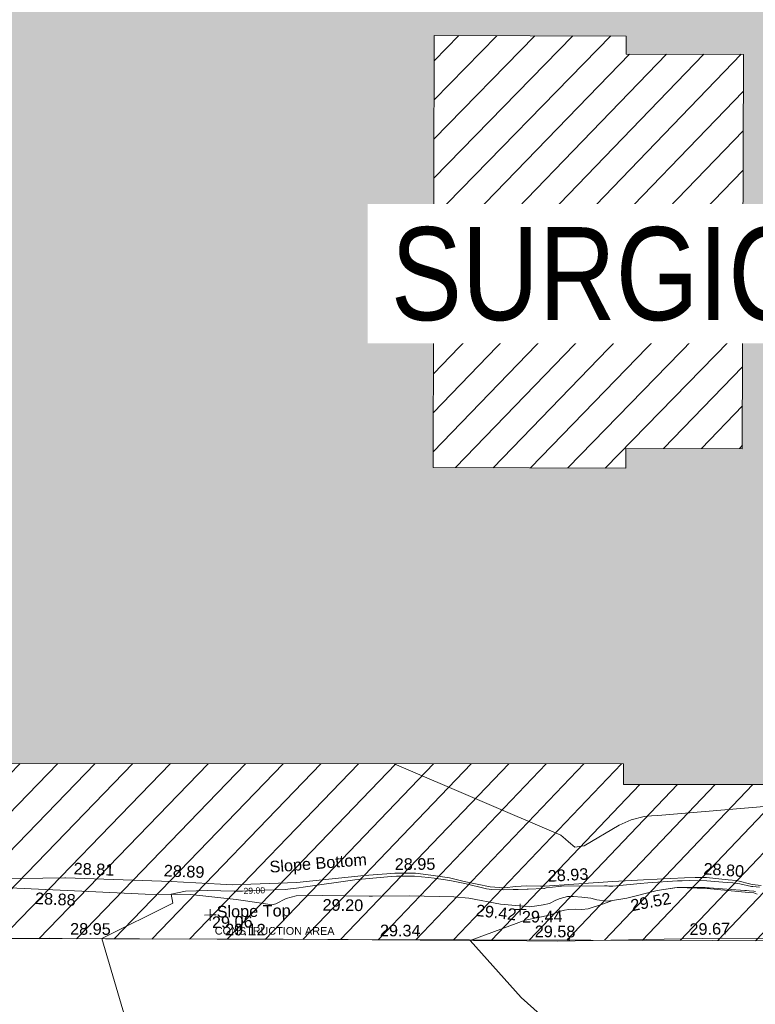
# Model space of a CAD drawing. Header units: millimetres. Extents: x -287732 to 520720, y -103372 to 287754.
# Tile 265 of 380: x 19717 to 43443, y 122163 to 153938. Entities that reach past the tile are written whole.
import ezdxf

# ---------------------------------------------------------------- set-up
doc = ezdxf.new("R2010")
doc.units = ezdxf.units.MM
for name, pattern in [('IMPORT-HIDDEN2 _3_', [4762.5, 3175, -1587.5]), ('IMPORT-UG_DRAINAGE_UNIDENTIFIED_QLB2 _2_', [2700, 1500, -300.0000000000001, 0, -250, 150, -300.0000000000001, 0, -200]), ('IMPORT-UG_ELEC_STREET LIGHTING_QLB2 _2_', [2700, 1500, -300.0000000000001, 0, -250, 150, -300.0000000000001, 0, -200])]:
    doc.linetypes.add(name, pattern=pattern)
for name, color, linetype, lineweight, true_color in [('00_UAV_FENCE', 7, 'Continuous', 9, 0x264c2f), ('00_UAV_LEVEL_SPOT', 7, 'Continuous', 9, 0x666666), ('00_UAV_SLOPE_BOTTOM', 30, 'Continuous', 9, 0xff7f00), ('00_UAV_SLOPE_TOP', 40, 'Continuous', 9, 0xffbf00), ('01_DTM_CONTOUR_MNR', 7, 'Continuous', 9, 0xa5a552), ('01_DTM_CONTOUR_MNR_LABELS', 7, 'Continuous', 9, 0xa5a552), ('12333-PUM-2D-U-0001-C01 - Rev2_REVIT IMPORT_dwg', 7, 'Continuous', 9, 0x767676), ('A_RHA_Line', 7, 'Continuous', 9, 0x00a600), ('PUM-CHAMBER EXTENTS', 6, 'IMPORT-HIDDEN2 _3_', 9, 0xff00ff), ('PUM-UNABLE TO SURVEY', 190, 'Continuous', 9, 0x7f00ff), ('PUM-UNIDENTIFIED-QLB2', 150, 'IMPORT-UG_DRAINAGE_UNIDENTIFIED_QLB2 _2_', 9, 0x007fff)]:
    doc.layers.add(name, color=color, linetype=linetype, lineweight=lineweight, true_color=true_color)
for name, color, linetype, lineweight in [('A_RHA_Detail', 7, 'Continuous', 9), ('A_RHA_Text', 7, 'Continuous', 9), ('GEN-TEXT', 7, 'Continuous', 9)]:
    doc.layers.add(name, color=color, linetype=linetype, lineweight=lineweight)
doc.styles.add('Arial Narrow', font='ARIALN.TTF', dxfattribs={"height": 3000})
doc.styles.add('Arial_1', font='arial.ttf', dxfattribs={"height": 250})
doc.styles.add('Swis721 Lt BT_1', font='swissl.ttf', dxfattribs={"height": 200})
doc.styles.add('Swis721 Lt BT_2', font='swissl.ttf', dxfattribs={"height": 375})

# ---------------------------------------------------------------- blocks, each defined once
blk = doc.blocks.new('12333-PUM-2D-U-0001-C01 - Rev2_REVIT IMPORT_dwg_UAV-2077255-Site Location Plan Proposed')
at = {"layer": '00_UAV_LEVEL_SPOT', "color": 254, "true_color": 0xcccccc, "flags": 128}
for points in [[(0, -500.0000000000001), (0, 0), (-500.0000000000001, 0)], [(500.0000000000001, 0), (0, 0), (0, 500.0000000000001)]]:
    blk.add_lwpolyline(points, dxfattribs=at)
blk = doc.blocks.new('12333-PUM-2D-U-0001-C01 - Rev2_REVIT IMPORT_dwg_MGS62954_T2_Galway_ITM_3d_Rev1-2077680-Site Location Plan Proposed')
at = {"layer": '00_UAV_FENCE', "color": 254, "true_color": 0xcccccc, "flags": 128}
blk.add_lwpolyline([(533915226.1446231, 725679431.2554977), (533920221.9986087, 725679392.4953657), (533920892.0885, 725679387.2965002), (533924817.0885, 725679335.2965001), (533925217.0994391, 725679326.632963), (533930212.7308877, 725679218.4363209), (533932343.0885, 725679172.2965002), (533935206.6221311, 725679102.9128728), (533936759.0885, 725679065.2965001), (533940199.325044, 725678985.3090591), (533941189.0885001, 725678962.2965001), (533945197.682681, 725678961.5435711), (533946513.0885, 725678961.2965001), (533950007.0885, 725678867.2965002), (533950179.9217247, 725678796.7998312), (533952086.0885001, 725678019.2965002), (533955007.8099065, 725677707.5386722), (533955637.4254999, 725677640.3565), (533959398.4255, 725677518.3564999), (533960001.7125965, 725677502.8472565), (533964766.4255, 725677380.3565)], dxfattribs=at)
at = {"layer": '00_UAV_SLOPE_BOTTOM', "color": 254, "true_color": 0xcccccc, "flags": 128}
for points in [[(533920358.0885001, 725681288.2965001), (533925327.0885, 725681281.2965001), (533925357.7589893, 725681279.7250284), (533928762.0885, 725681105.2965002), (533930348.1527898, 725680987.8848479), (533930734.854, 725680959.2585)], [(533930734.854, 725680959.2585), (533932816.8540001, 725680997.2585002), (533934987.8540001, 725681185.2585), (533935724.4635134, 725681230.8296767), (533935973.8540002, 725681246.2585), (533936643.854, 725681228.2585), (533937136.854, 725681160.2585001), (533937734.8540001, 725681064.2585001), (533938205.8540002, 725680937.2585001), (533939041.8540002, 725680747.2585001), (533939498.8540002, 725680711.2585001), (533939876.8540001, 725680747.2585001), (533940217.8540002, 725680761.2584999), (533940668.305406, 725680746.5530418), (533940799.8540001, 725680742.2585001), (533941270.8540002, 725680765.2585), (533943006.854, 725680851.2585), (533943996.854, 725680891.2585), (533945312.854, 725680933.2585), (533945660.0211799, 725680931.310858), (533946025.8540002, 725680929.2585), (533946718.8540002, 725680840.2585002), (533946986.854, 725680810.2585), (533947495.8540002, 725680672.2585001), (533947789.8540001, 725680638.2585001)]]:
    blk.add_lwpolyline(points, dxfattribs=at)
at = {"layer": '00_UAV_SLOPE_TOP', "color": 254, "true_color": 0xcccccc, "flags": 128}
for points in [[(533930845.8540002, 725680488.2585001), (533929373.0885, 725680668.2965001), (533927916.0885, 725680709.2965002), (533925872.1692636, 725680839.461301), (533922373.0885001, 725681062.2965002), (533920884.0263966, 725681170.1789787), (533920275.0885001, 725681214.2965002)], [(533947651.8540002, 725680365.2585001), (533947548.8540002, 725680407.2585001), (533947366.854, 725680418.2585001), (533946043.8540002, 725680574.2585001), (533945072.8540001, 725680620.2585), (533944989.7284939, 725680609.7707026), (533944430.854, 725680539.2585002), (533943441.8540002, 725680309.2585), (533942976.854, 725680237.2585), (533942804.8540002, 725680220.2585001), (533942478.8540002, 725680272.2585), (533942282.8540001, 725680326.2585), (533941996.854, 725680366.2585), (533941721.8540002, 725680390.2585), (533941531.8540001, 725680390.2585), (533941292.8540002, 725680334.2585001), (533941156.8540001, 725680285.2585001), (533940951.8540001, 725680178.2585), (533940742.8540001, 725680139.2585), (533940535.854, 725680113.2585001), (533940300.854, 725680084.2585), (533940095.3112471, 725680105.3173093), (533939363.8540002, 725680180.2585), (533938347.8540002, 725680395.2585), (533937866.854, 725680448.2585001), (533936434.8540001, 725680503.2585), (533935241.8540001, 725680512.2585001), (533935134.4742579, 725680515.3815496), (533933625.8540002, 725680559.2585001), (533932784.8540002, 725680567.2585), (533932460.8540001, 725680482.2585), (533932118.8540002, 725680319.2585), (533931993.8540001, 725680296.2585001), (533931662.8540002, 725680355.2585001), (533930845.8540002, 725680488.2585001)]]:
    blk.add_lwpolyline(points, dxfattribs=at)
at = {"layer": '01_DTM_CONTOUR_MNR', "color": 254, "true_color": 0xcccccc, "flags": 128}
for points in [[(533955928.2178058, 725683749.236967), (533953072.8775793, 725682526.7446767), (533953000.0246473, 725682510.4997101), (533951907.7985194, 725682719.8161122), (533951819.9725847, 725682729.253167), (533951686.06034, 725682733.1077293), (533951320.8421141, 725682909.096933), (533950868.3342286, 725683260.6052773), (533950783.9438123, 725683317.6114272), (533950721.3472973, 725683331.055059), (533950414.6354167, 725683323.3333334), (533950263.6668929, 725683333.9721847), (533950217.232935, 725683338.0235249), (533944486.2819303, 725682952.6128732), (533944285.0799745, 725682953.5764557), (533944054.6860553, 725682934.558917), (533943623.7758124, 725682827.5545667), (533943236.2453067, 725682665.7636149), (533942101.9763803, 725682023.8235593), (533941795.0342467, 725681979.9657534), (533941594.2890519, 725682151.5757068), (533941504.4341809, 725682240.6029558), (533941356.0116561, 725682376.5397571), (533936014.8730016, 725684772.2997078)], [(533927314.5991566, 725676331.2239511), (533926490, 725679300), (533928804.957951, 725680401.6662344), (533928750, 725680690.0000002), (533929219.0419468, 725680778.8877763), (533929928.7488725, 725680789.1449802), (533930781.7554648, 725680757.2910966), (533931053.8416921, 725680751.0698761), (533931435.5721198, 725680760.0707127), (533932427.5210972, 725680783.4599158), (533932685.2022473, 725680805.2921349), (533932803.0437711, 725680817.7205387), (533933087.0086634, 725680854.958257), (533934680.061018, 725681046.4253246), (533935030.2001251, 725681080.6556598), (533935861.1973006, 725681139.7068527), (533936031.5678006, 725681149.6177168), (533936611.4381444, 725681130.7135495), (533937062.5685366, 725681088.0214567), (533937237.9340792, 725681064.7490463), (533937749.4431514, 725680975.2834123), (533938172.1843766, 725680885.5010134), (533938227.0503161, 725680874.2344954), (533938924.9296668, 725680691.6309905), (533939091.0881017, 725680658.9993191), (533939481.9676551, 725680641.7346941), (533939783.9354865, 725680644.698514), (533939942.1592112, 725680650.8412588), (533940232.2964076, 725680655.4805354), (533940271.492855, 725680655.4051384), (533940769.8800001, 725680667.0169234), (533940792.6244898, 725680666.2448982), (533940816.9838709, 725680676.5935484), (533940848.1000003, 725680679.8750001), (533941259.7045869, 725680725.0745605), (533941296.9495168, 725680730.612245), (533941316.6433943, 725680730.612245), (533941343.1486631, 725680729.9185411), (533942731.6951035, 725680717.7362869), (533942815.6648926, 725680711.5695126), (533942872.9427837, 725680700.012858), (533942959.1538461, 725680697.4615386), (533943002.6384709, 725680700.3155731), (533943118.9796193, 725680713.1418737), (533943884.9734458, 725680770.8653545), (533944127.6888638, 725680786.0672039), (533945089.2783865, 725680832.180194), (533945237.5488195, 725680836.4172254), (533945488.9751695, 725680841.7382727), (533946033.0474302, 725680820.2925119), (533946552.1089361, 725680773.3373716), (533946875.6619611, 725680739.4184254), (533947094.5230357, 725680702.7263584), (533947471.3423647, 725680614.8891628), (533947511.8282076, 725680608.4933212), (533947732.9238395, 725680585.3020128)], [(533941280.0000001, 725675950.0000002), (533939980.6395455, 725677164.0997251), (533938370, 725679030.0000001), (533940154.4973245, 725679650.3351172), (533940579.029528, 725679728.8617177), (533940738.9973264, 725679757.9278076), (533940874.4058553, 725679787.5579795), (533941019.7003707, 725679825.6897831), (533941169.1418605, 725679884.7108526), (533941259.8224513, 725679916.5675831), (533941425.716418, 725679951.3955224), (533941563.6199353, 725679968.0688818), (533941777.0394078, 725679981.8834134), (533941989.6897787, 725679965.1146759), (533942193.1333026, 725679978.6857569), (533942690.2006676, 725680134.0700879), (533942980, 725680240.0000001), (533943440.0000002, 725680310.0000002), (533944430.0000002, 725680540.0000001), (533945074.9315068, 725680626.369863), (533945974.3436685, 725680602.378465), (533946039.2028422, 725680598.6976836), (533946101.6958302, 725680594.4968739), (533947258.1223677, 725680492.2901624), (533947310.2926211, 725680481.2786261), (533947395.9717699, 725680469.9457114), (533947541.0021884, 725680456.7886206), (533947593.8543673, 725680452.0271021)]]:
    blk.add_lwpolyline(points, dxfattribs=at)
at = {"xscale": 0.375, "yscale": 0.375, "zscale": 0.375}
for p in [(533930000.0000001, 725680000), (533940000.0000001, 725680000)]:
    blk.add_blockref('12333-PUM-2D-U-0001-C01 - Rev2_REVIT IMPORT_dwg_UAV-2077255-Site Location Plan Proposed', p, dxfattribs=at)
at = {"layer": '00_UAV_FENCE', "color": 251, "true_color": 0x666666, "char_height": 375, "width": 1495.902363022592, "attachment_point": 1, "line_spacing_factor": 1.005061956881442, "style": 'Swis721 Lt BT_2'}
for s, insert, rotation in [('28.95', (533925477.7641174, 725679816.3331672), 358.7592675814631), ('29.12', (533930473.3955657, 725679708.1365253), 358.75926758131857), ('29.34', (533935468.5447049, 725679591.9414302), 358.61199070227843), ('29.58', (533940460.6693701, 725679474.6468849), 358.67971819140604), ('29.67', (533945447.7756949, 725679456.7262131), 359.9892382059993)]:
    blk.add_mtext(s, dxfattribs=dict(at, insert=insert, rotation=rotation))
at = {"layer": '00_UAV_LEVEL_SPOT', "char_height": 375, "width": 1495.902363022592, "attachment_point": 1, "line_spacing_factor": 1.005061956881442, "style": 'Swis721 Lt BT_2'}
for s, insert in [('29.06', (533930051.8765643, 725679949.1441548)), ('29.44', (533940051.8765643, 725679949.1441548))]:
    blk.add_mtext(s, dxfattribs=dict(at, insert=insert))
at = {"layer": '00_UAV_SLOPE_BOTTOM', "color": 251, "true_color": 0x666666, "char_height": 375, "attachment_point": 1, "line_spacing_factor": 1.005061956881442, "style": 'Swis721 Lt BT_2'}
for s, insert, width, rotation in [('28.81', (533925632.7724453, 725681761.5133258), 1495.902363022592, 357.0668859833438), ('Slope Bottom', (533931928.5123704, 725681701.219851), 3685.143599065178, 3.533198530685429), ('28.95', (533935981.1292151, 725681722.6376497), 1495.902363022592, 359.2261474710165), ('28.89', (533928540.4762566, 725681647.5795925), 1495.902363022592, 356.54969717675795), ('28.80', (533945950.251202, 725681404.0887116), 1495.902363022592, 355.2403573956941), ('28.93', (533940899.1325384, 725681251.0044264), 1495.902363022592, 2.1974804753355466)]:
    blk.add_mtext(s, dxfattribs=dict(at, insert=insert, width=width, rotation=rotation))
at = {"layer": '00_UAV_SLOPE_TOP', "color": 251, "true_color": 0x666666, "char_height": 375, "width": 1495.902363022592, "attachment_point": 1, "line_spacing_factor": 1.005061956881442, "style": 'Swis721 Lt BT_2'}
for s, insert, rotation in [('28.88', (533924373.1082453, 725680825.8121676), 356.35610063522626), ('29.20', (533933634.7417256, 725680450.0593331), 358.33407009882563), ('29.52', (533943536.4631663, 725680249.1264073), 9.766527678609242), ('29.42', (533938600.4326966, 725680191.2390118), 352.5398847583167)]:
    blk.add_mtext(s, dxfattribs=dict(at, insert=insert, rotation=rotation))
at = {"layer": '00_UAV_SLOPE_TOP', "color": 251, "true_color": 0x666666, "insert": (533930208.8555797, 725680287.4657633), "char_height": 375, "width": 2763.857699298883, "attachment_point": 1, "line_spacing_factor": 1.005061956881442, "style": 'Swis721 Lt BT_2'}
blk.add_mtext('Slope Top', dxfattribs=at)
at = {"layer": '01_DTM_CONTOUR_MNR_LABELS', "color": 251, "true_color": 0x666666, "insert": (533931433.1796955, 725680859.5357488), "char_height": 200, "width": 797.8007824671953, "attachment_point": 2, "rotation": 1.37786510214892, "line_spacing_factor": 1.005061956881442, "style": 'Swis721 Lt BT_1'}
blk.add_mtext('29.00', dxfattribs=at)
blk = doc.blocks.new('12333-PUM-2D-U-0001-C01 - Rev2_REVIT IMPORT_dwg-1620468-Site Location Plan Proposed')
at = {"layer": 'PUM-CHAMBER EXTENTS', "true_color": 0xfff4d4}
h = blk.add_hatch(dxfattribs=at)
h.set_pattern_fill('FP_14', style=0, pattern_type=2)
h.set_pattern_definition([(45, (-533641079.65, -725615854.3560001), (-618.7184335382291, 618.7184335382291), [])])
h.paths.add_polyline_path([(351699.7223387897, 60394.56140982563), (351708.9931529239, 60906.25732130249), (352393.2163071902, 60898.13015708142), (353041.6677554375, 66223.39089351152), (353206.9931679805, 73966.25732118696), (353982.8594361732, 73952.71452510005), (354317.3501528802, 76699.64382133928), (358888.3501528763, 76111.64382135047), (361222.350152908, 86809.64382132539), (361563.3501529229, 88895.64382133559), (363078.3501529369, 90435.64382137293), (363904.3501529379, 101867.6438212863), (365385.1266995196, 110525.3932341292), (365230.9820148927, 110551.7047199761), (365498.4008083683, 111226.8875165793), (365470.0968050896, 111952.5482150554), (365624.7061381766, 111926.1574136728), (366051.3501529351, 114420.6438213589), (364898.3501528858, 114331.6438213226), (360524.3501529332, 111561.643821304), (356416.7002318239, 111258.678218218), (357929.2858412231, 111182.0907012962), (360544.5530249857, 111349.5624075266), (360546.5568067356, 111049.5690885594), (355314.0187962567, 111014.6190039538), (355309.6134037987, 111177.0234435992), (355277.3501528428, 111174.6438213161), (352644.3501529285, 114141.6438213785), (338239.8330883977, 112460.2766464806), (329804.3501528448, 111555.6438213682), (319532.3501528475, 110592.6438213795), (310517.3501528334, 109863.6438213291), (302620.3501528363, 109581.6438213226), (295825.3501529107, 109566.6438213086), (279813.350152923, 106549.6438213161), (276140.8366145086, 103581.1872824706), (276061.814112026, 103425.8629484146), (271406.8224872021, 105468.1551963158), (271509.3894614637, 105701.9358727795), (267649.3501529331, 107463.6438213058), (260223.350152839, 100640.6438213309), (259796.3501529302, 72682.64382134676), (269496.3501528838, 64316.64382130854), (273776.3501529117, 63665.64382135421), (309011.3501528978, 62955.64382139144), (311037.3501528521, 62074.6438213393), (338250.4136490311, 60841.37633496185), (351699.5658924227, 60394.56660730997)])
h.paths.add_polyline_path([(268358.9909750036, 65556.86419187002), (264596.4920611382, 69167.41490751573), (264804.2082447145, 69383.87273540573), (266581.5988270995, 67470.36930634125), (268566.7072650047, 65773.32227584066), (268393.5501527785, 65592.87780161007)])
h.paths.add_polyline_path([(332379.8871528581, 67575.85382149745), (302320.8871528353, 68122.85382142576), (302332.4158496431, 68783.33241919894), (280169.8095181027, 69186.63780598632), (280330.3604934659, 78384.59702432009), (275960.0958838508, 78464.13017966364), (276108.0612945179, 86595.19465455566), (280450.151176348, 86519.40319374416), (280756.2778082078, 103341.6855813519), (302910.5740271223, 102938.5317815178), (302920.972094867, 103534.2366836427), (310787.9439886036, 103391.077438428), (310815.0515439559, 104880.7045066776), (318228.828162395, 104745.7919744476), (318301.0448391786, 108714.2766025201), (322633.8020448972, 108635.4310593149), (322539.6341878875, 103240.5581443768), (349750.1643799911, 102745.3933022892), (349310.9351529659, 74176.4228213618), (332506.0083566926, 74506.52523825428), (332420.0679097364, 69783.88557772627)])
h.paths.add_polyline_path([(262373.7501529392, 72788.24382127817), (262335.6501529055, 75226.64382126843), (265345.5501529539, 75226.64382127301), (265383.6501528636, 72864.44382129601), (265304.282726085, 72862.43451935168)])
h.paths.add_polyline_path([(261383.1501529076, 75912.44382133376), (261459.3501528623, 80789.24382130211), (267517.2501529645, 80713.04382131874), (267441.0501529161, 75836.24382126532), (261504.349508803, 75910.91930113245)])
h.paths.add_polyline_path([(302573.8228673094, 78329.5292630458), (302592.4407276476, 78963.90062831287), (306343.567266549, 78898.43991812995), (306598.9518629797, 91613.856582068), (302817.47857218, 91689.80612071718), (302824.7189976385, 92271.11380375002), (296640.3411529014, 92395.32482125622), (296360.3411528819, 78454.32482147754), (302538.3452618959, 78330.24181806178)])
h.paths.add_polyline_path([(261840.3501529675, 80865.44382132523), (261687.9501528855, 92981.24382128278), (264050.1501528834, 92981.2438213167), (264202.5501529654, 80865.44382135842), (262112.9041611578, 80865.44382132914)])
h.paths.add_polyline_path([(274664.4282881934, 104261.9875886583), (272430.0401462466, 105281.7542374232), (273799.1437452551, 104582.3695657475), (274486.1144024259, 104328.01044291)])
h.paths.add_polyline_path([(315481.3501528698, 115683.6438212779), (326437.1652111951, 116343.5766866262), (364189.3501528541, 120948.6438212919), (366744.3501529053, 124721.6438213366), (363517.3501528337, 126053.6438213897), (359872.3501529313, 126432.6438213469), (352849.3501528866, 126181.6438212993), (339104.3501528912, 124625.6438213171), (335451.3501528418, 124514.6438212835), (325145.3501528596, 123235.643821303), (319635.3501528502, 122976.6438213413), (314446.3501528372, 122493.6438213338), (313566.3501528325, 118980.6438212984), (313763.6326656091, 118640.9882366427)])
h.paths.add_polyline_path([(322305.0501529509, 119194.0438212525), (322152.6501528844, 121403.8438213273), (326724.6501528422, 121784.8438212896), (326877.0501529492, 119498.8438213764), (323355.1979920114, 119264.0536772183)])
h.paths.add_polyline_path([(328629.650152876, 120870.4438213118), (328477.2501528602, 122089.6438212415), (329810.7501529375, 122242.0438213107), (329963.150152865, 121022.843821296), (328841.381541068, 120894.6416942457)])
h.paths.add_polyline_path([(317352.0501529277, 121480.0438213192), (317352.0501529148, 121861.0438213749), (317618.7501529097, 121856.3885555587), (317618.7501529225, 121480.0438212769), (317362.3608134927, 121480.0438213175)])
h.paths.add_polyline_path([(331601.450152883, 122089.6438213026), (331144.2501529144, 122242.0438212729), (331258.5501528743, 122623.0438212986), (331715.7501528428, 122470.6438213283), (331644.5503212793, 122233.3110493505)])
at = {"layer": 'GEN-TEXT', "color": 253, "true_color": 0xaaaaaa}
for p, q in [((300434.9948138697, 63122.28848226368), (300505.7054919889, 63192.9991603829)), ((300505.7054919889, 63122.28848226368), (300434.9948138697, 63192.9991603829))]:
    blk.add_line(p, q, dxfattribs=at)
at = {"layer": 'PUM-UNABLE TO SURVEY', "color": 7, "true_color": 0xfff4d4, "flags": 128}
blk.add_lwpolyline([(351699.7223387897, 60394.56140982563), (337339.3501528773, 60871.64382135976), (311037.3501528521, 62074.6438213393), (309011.3501528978, 62955.64382139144), (273776.3501529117, 63665.64382135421), (269496.3501528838, 64316.64382130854), (259796.3501529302, 72682.64382134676), (260223.350152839, 100640.6438213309), (267649.350152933, 107463.6438213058), (271509.3894614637, 105701.9358727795)], dxfattribs=at)
blk.add_blockref('12333-PUM-2D-U-0001-C01 - Rev2_REVIT IMPORT_dwg_MGS62954_T2_Galway_ITM_3d_Rev1-2077680-Site Location Plan Proposed', (-533641079.6498471, -725615854.3561786))
at = {"layer": 'PUM-UNIDENTIFIED-QLB2', "insert": (290991.4017308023, 63720.43613501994), "char_height": 250, "width": 4603.372719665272, "attachment_point": 2, "rotation": 358.8456222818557, "line_spacing_factor": 0.9417779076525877, "style": 'Arial_1'}
blk.add_mtext('CONSTRUCTION AREA', dxfattribs=at)

msp = doc.modelspace()

# ---------------------------------------------------------------- hatches: boundary and pattern name
at = {"layer": 'A_RHA_Detail', "true_color": 0xc0c0c0}
h = msp.add_hatch(color=9, dxfattribs=at)
h.paths.add_polyline_path([(-80880.60083809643, -68502.79057078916), (-80400.865924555, -68483.41509113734), (-80400.865924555, -62984.64684185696), (-24474.85765177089, -63009.32043784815), (-24456.14471271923, -50840.30023858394), (-36622.55041039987, -50831.65104353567), (-36622.55041039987, -44228.57792613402), (-50959.0526582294, -44218.38599194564), (-50959.0526582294, -42573.78171514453), (-54563.9325804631, -42571.21897729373), (-54565.69773352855, -45054.17447474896), (-92408.82109321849, -45027.27149621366), (-92411.78875845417, -49201.74309222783), (-100061.9988811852, -49201.74309222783), (-100052.2214449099, -64852.82557838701), (-86120.90825229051, -64852.82557838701), (-86092.1662649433, -62957.90041523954), (-84861.10047608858, -62957.90041523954), (-84854.79052929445, -68240.109737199), (-80870.60226892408, -68240.10973722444)])
h.paths.add_polyline_path([(-137238.9269902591, -68461.9384092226), (-132719.7426408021, -68433.0633692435), (-132847.0731201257, -62850.04282283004), (-130454.6837966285, -62916.63108078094), (-130498.2830220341, -61355.85393642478), (-117581.136331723, -61423.42893438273), (-117492.3908565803, -49183.91309190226), (-125136.5200282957, -49178.47881952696), (-125133.572703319, -45032.61887136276), (-163007.1824077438, -45005.6942194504), (-163007.1824076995, -44090.2963411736), (-163123.8521269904, -44090.21339942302), (-163122.6389897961, -42383.75184302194), (-166563.8543419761, -42383.75184298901), (-166565.034908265, -44044.39824208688), (-193158.4656786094, -44025.49275805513), (-193195.152889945, -62863.65652504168), (-137269.7106414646, -62916.63108078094), (-137254.3708868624, -65679.90523788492)])
h.paths.add_polyline_path([(120310.9497607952, -32334.28230164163), (120312.4652266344, -31610.73011961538), (133451.2244789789, -31638.24899384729), (133469.2230092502, -19717.98315780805), (121295.7536929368, -19692.48606430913), (121319.8434528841, -8190.941560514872), (112277.0825930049, -8172.001674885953), (112263.1770823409, -14811.1234547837), (78285.85310969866, -14739.95861438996), (78292.82277619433, -8167.077575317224), (75241.99098605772, -8160.673431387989), (69355.76844233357, -8152.931592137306), (69353.6659720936, -9156.74635762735), (68372.60878945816, -9154.691552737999), (68372.60878945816, -13705.52853215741), (69333.7233474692, -13707.54156770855), (69325.07112547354, -16249.53369228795), (66623.4489111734, -16249.53369228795), (66619.79243935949, -17995.29925530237), (65989.07757494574, -17995.2992552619), (65985.44262772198, -19730.78799483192), (57152.23993377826, -19712.28702421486), (57127.42535098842, -31559.89463417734), (70277.87165424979, -31587.43801817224), (70277.87165431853, -32271.7414715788), (78263.96947909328, -32285.12944888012), (78266.62661740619, -31019.79372153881), (112335.8856506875, -31091.15111860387), (112335.8856506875, -32317.57330553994), (119781.4233959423, -32333.17321913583)])
h.paths.add_polyline_path([(7503.717409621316, -1791.439263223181), (15482.43097392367, -674.0213231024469), (15484.0826588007, 148.1327206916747), (56188.28042539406, 205.5276654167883), (56155.84326007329, 14338.3166313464), (18016.62665935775, 14236.48149539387), (17967.9025208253, 34313.18372071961), (21727.10644863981, 34324.0692624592), (21708.90974962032, 40608.10218321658), (18009.66447159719, 40608.10218321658), (17995.54603706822, 45483.75063442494), (9770.084204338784, 45420.6329473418), (3966.213879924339, 45446.76585222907), (3984.771235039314, 14176.56786832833), (1023.062455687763, 14176.56786837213), (-276.5134647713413, 14190.52623461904), (-231.6790044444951, 5968.135265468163), (-226.4491536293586, 193.7444677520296), (553.0869992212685, 183.4716499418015), (7477.609307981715, 143.2867586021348), (7488.638446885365, -674.0213231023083)])
h.paths.add_polyline_path([(77755.59663317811, 53.47451145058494), (77729.51881611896, 1699.844979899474), (94464.47132486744, 1659.976083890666), (94606.37913471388, 17991.390236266), (88810.4190114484, 18015.03260816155), (88799.89418497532, 14436.74271609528), (69413.88950349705, 14457.8773889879), (69377.35724448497, 99.62816357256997), (75241.99098605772, 67.32134432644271)])
h.paths.add_polyline_path([(61252.12079701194, 46453.95617366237), (105774.7348988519, 46472.68783506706), (105768.2642198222, 61852.61234306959), (92285.13876309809, 61852.61234306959), (92308.59670399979, 65784.30757140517), (96107.4668000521, 65767.60445243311), (96059.68081117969, 75209.20847378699), (101084.8427276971, 75071.88872764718), (104988.0046543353, 74765.36560406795), (108403.6894220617, 74363.8408943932), (112009.2703903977, 73787.25420861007), (115645.3524815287, 73049.69667206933), (116890.8108051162, 72761.69136252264), (120208.9929833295, 71893.18353872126), (120865.241739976, 71703.68484519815), (124135.6329506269, 70669.67317906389), (127435.6253142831, 69480.50055823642), (127820.4368670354, 69394.93141813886), (128274.3081769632, 69331.69585753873), (128731.8791144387, 69306.66104516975), (129189.9401488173, 69320.00258290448), (129645.2782985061, 69371.62688826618), (130094.6997111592, 69461.17185603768), (130535.0520071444, 69588.00939074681), (130963.246434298, 69751.24981927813), (131376.2795165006, 69949.74812590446), (131771.2541232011, 70182.11198903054), (132162.5575600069, 70460.5404660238), (132496.0921583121, 70741.69081113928), (132820.871367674, 71064.98072578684), (133117.4593294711, 71414.31364272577), (133383.77568926, 71787.23923950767), (133616.5473239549, 72178.5372844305), (133817.1647262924, 72590.54524898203), (133982.6025969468, 73017.89547513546), (134111.7005086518, 73457.59040801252), (134203.5529320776, 73906.54590458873), (134257.5155883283, 74361.61286216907), (134272.5462649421, 74819.5993153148), (134250.5259875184, 75277.29281745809), (134189.6227572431, 75731.48297747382), (134090.9274700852, 76178.98397757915), (133955.1324028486, 76616.65691993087), (133783.1900598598, 77041.43184345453), (133576.3064937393, 77450.32925647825), (133335.932843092, 77840.48103920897), (133063.7551572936, 78209.15055532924), (132761.6825665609, 78553.75185442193), (132431.8338935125, 78871.8678050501), (132076.5227905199, 79161.26705197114), (131698.2415080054, 79419.91966861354), (131299.6434187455, 79646.01139197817), (131093.5942456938, 79746.34209763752), (132146.0467355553, 83110.22226145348), (122787.7632953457, 86282.54285518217), (121604.3555412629, 82800.3591886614), (117095.9864227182, 83870.84033785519), (116841.9598400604, 83526.35449572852), (116120.5435466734, 91221.93611972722), (110237.7341284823, 91274.27491021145), (110194.3680786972, 90435.39030214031), (104988.0046543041, 90486.49901390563), (104973.2761846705, 94309.82427956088), (103746.1314668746, 94309.8242795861), (103839.9937121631, 122852.1474271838), (96365.09202306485, 122931.9599470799), (96350.3400238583, 123952.4168585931), (104555.5505249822, 123902.1925226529), (104607.3234458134, 120248.5396156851), (125502.5015002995, 120134.1933400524), (125662.0200253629, 137657.3796882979), (114479.5865733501, 137699.2256881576), (114382.306264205, 129149.9458158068), (104644.159003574, 129187.9975073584), (104577.9931702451, 126217.3903144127), (101184.4926406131, 126159.1566967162), (101264.6166812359, 135959.2655565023), (89967.23178808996, 135988.8856164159), (89927.63362986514, 125823.6463181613), (93630.53562302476, 125840.7948842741), (93580.65688892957, 122931.9599470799), (88697.38835376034, 122904.7310126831), (88679.3898954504, 95739.09143775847), (86378.25848996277, 95739.09143775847), (86378.18187189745, 96178.1008337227), (83279.50743284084, 96200.92083327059), (83273.62493422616, 95735.74732133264), (70169.67509619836, 95733.22421950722), (70166.26842742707, 96272.07409347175), (66674.99731294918, 96257.14073655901), (66654.74538556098, 95755.71092136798), (65784.77231079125, 95755.71092136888), (65887.65094984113, 117470.630565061), (53473.3427162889, 117487.9046429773), (53434.44066309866, 98570.46349063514), (40649.41626916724, 98570.46349063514), (40610.16711559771, 94406.01479078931), (38853.82372868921, 94410.36303440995), (38848.65589191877, 89463.65332729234), (40612.46601912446, 89518.45976927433), (40665.38257362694, 86257.73741128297), (38372.19584460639, 86305.72309285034), (38369.79374539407, 76901.0507917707), (50937.9512507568, 76944.40198294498), (50922.88567286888, 74598.78180889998), (56484.9061132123, 74588.85093771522), (56484.9061132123, 75194.85181995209), (92465.4037153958, 75233.0258166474), (92645.92783662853, 71766.64845094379), (89810.55521366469, 69362.83965827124), (85313.16173974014, 69360.94750420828), (85313.16173974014, 66907.4050808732), (75210.14498263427, 66903.15451589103), (75210.14498263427, 63815.70944550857), (70819.40014309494, 63815.70999200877), (70819.21601505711, 64253.35708059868), (69456.83415683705, 64253.35708059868), (69455.7195737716, 66901.99623166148), (61303.32856759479, 66898.5668068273), (61304.56054988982, 63970.32021231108), (70500.41048208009, 63970.32021219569), (70500.4088543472, 61852.59006207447), (61245.6438848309, 61848.69637488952), (61252.03558504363, 46656.49344428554)])
h.paths.add_polyline_path([(-17153.16561239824, 48569.32684293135), (-17153.16561224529, 60770.38083685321), (-29362.88357759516, 60774.70428694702), (-29362.88357759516, 67399.20394580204), (-43507.24466814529, 67405.01911303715), (-43488.5313307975, 69093.07334175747), (-45766.41866231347, 69109.32868388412), (-45794.3462003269, 67405.01911303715), (-47272.11273194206, 67404.2124544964), (-47272.44887633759, 66454.91798908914), (-86004.56386332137, 66468.63299519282), (-86006.66970787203, 60521.58362721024), (-92662.87722510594, 60521.58362721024), (-92665.2138765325, 50184.35611932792), (-79752.0168396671, 50179.78309939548), (-79752.016597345, 48591.4932381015), (-17157.7163123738, 48569.32845417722)])
h.paths.add_polyline_path([(-201056.4185878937, 48628.75479108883), (-138377.9751621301, 48634.64535779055), (-138377.9751621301, 50133.28201003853), (-125467.710581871, 50134.49626164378), (-125468.6909603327, 60566.1903686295), (-132186.8595614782, 60565.86652591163), (-132187.4203588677, 66533.0197876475), (-170643.3098734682, 66805.61809689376), (-170643.3098732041, 67738.78475848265), (-200340.0100486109, 67488.93693764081), (-200348.7171487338, 60827.78025104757), (-201057.5650552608, 60827.71357558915), (-201056.6510294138, 51102.04313372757)])
h.paths.add_polyline_path([(-240051.5126725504, 54769.19491160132), (-239444.490259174, 54811.10754483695), (-239186.5396223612, 54841.92927608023), (-238764.8191577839, 54940.98166103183), (-238382.4735933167, 55122.46891388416), (-237990.3402229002, 55354.87497234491), (-237269.2031023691, 55936.21515020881), (-237032.4836384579, 56225.56611516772), (-236793.0039602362, 56569.31473944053), (-236554.5880578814, 57004.26389721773), (-236432.7219585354, 57267.46508908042), (-236300.081527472, 57753.26238983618), (-236250.7285154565, 58017.17885684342), (-236235.6490609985, 58516.21786804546), (-236233.2538429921, 58987.85640053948), (-236213.7029795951, 59823.48083769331), (-236363.8287855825, 59820.86038205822), (-236634.0279869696, 60698.06075827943), (-236391.9547756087, 61432.19726339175), (-236225.4740089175, 61435.10319600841), (-236201.6036569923, 62637.68779596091), (-232563.5271750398, 62639.28734435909), (-232563.5271750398, 63049.03842404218), (-232732.1945866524, 63049.15302218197), (-232860.1521277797, 63457.95890274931), (-232731.606808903, 63914.24862697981), (-232560.8209656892, 63914.24862697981), (-232515.1276847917, 70598.00033009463), (-240628.6947849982, 70598.85496273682), (-240629.7923196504, 72350.98321577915), (-246412.6011212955, 72347.36085933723), (-246412.6011212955, 70616.45923936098), (-254449.5805725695, 70618.60952619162), (-254454.637144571, 70754.06491720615), (-254469.7140363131, 73191.66276250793), (-263883.2532625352, 73267.83063688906), (-263902.4181505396, 68260.74348553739), (-263714.8217520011, 68259.82096572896), (-263552.9672900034, 67819.65434396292), (-263719.0883117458, 67392.2068408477), (-263913.6298699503, 67392.20684284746), (-263956.7001913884, 58633.76423459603), (-260181.1963171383, 58611.22607638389), (-260192.3146983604, 56354.25111579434), (-257184.684388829, 56339.46086021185), (-257213.4419957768, 57092.93866021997), (-257338.5163846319, 57093.27331223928), (-257471.0109294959, 57531.74572308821), (-257338.5163845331, 58062.22513696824), (-257203.4956297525, 58064.06881289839), (-257173.5751889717, 58598.54056692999), (-256478.2273617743, 58575.27357994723), (-256478.2273617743, 58788.51859473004), (-256013.0091299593, 58911.92701534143), (-255397.0786664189, 58780.99767617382), (-255397.0786664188, 58595.982422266), (-243809.885361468, 58585.92793201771), (-243805.3570672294, 58352.04527760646), (-243740.939469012, 57884.52572680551), (-243619.0830608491, 57421.84877545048), (-243424.3877545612, 56943.65915412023), (-243247.1437899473, 56608.24157713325), (-243003.0710579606, 56249.99021479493), (-242732.2093200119, 55932.75703082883), (-242371.7230178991, 55603.12658811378), (-242141.255125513, 55424.88676767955), (-241804.9643037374, 55216.88439822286), (-241529.4640827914, 55077.02869055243), (-241100.6275144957, 54917.18295003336), (-240836.2134980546, 54840.82833176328), (-240453.4486195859, 54788.60784130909), (-240218.9578693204, 54777.28227442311)])
h.paths.add_polyline_path([(40276.69022552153, 59895.36417752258), (40328.62676029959, 69196.9439153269), (36588.99968785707, 69217.8245910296), (36619.46637569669, 74674.25962428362), (32264.36460078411, 74687.02318924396), (32233.48293867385, 69156.26826306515), (11916.69390495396, 69269.70959686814), (11966.66200111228, 78218.75165974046), (29087.509017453, 78123.15526808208), (29143.44567205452, 88141.1370047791), (15719.348796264, 88216.09212953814), (15732.60379610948, 90589.9978889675), (4594.294101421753, 90652.19003489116), (4525.129359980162, 78265.12250449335), (10096.76365553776, 78234.01258731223), (10077.43887221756, 74773.03821910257), (4547.641142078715, 74803.91453678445), (4465.579974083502, 60107.1600234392), (19125.89094760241, 60025.30234268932), (19139.86249374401, 62527.53804644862), (31738.59196305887, 62457.19146404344), (31724.55430858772, 59943.11609815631), (38369.79364225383, 59906.01157293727)])
h.paths.add_polyline_path([(-246083.0241259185, 72334.29150213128), (-246083.0594797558, 72334.30275087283), (-246208.2905500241, 72334.29150213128)])
h.paths.add_polyline_path([(-114575.3004830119, 112178.0758695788), (-114575.3246435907, 112178.0758695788), (-114707.2752166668, 115801.5811617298)])
h.paths.add_polyline_path([(-154699.9178765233, 101760.4080976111), (-114382.050333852, 101776.0542914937), (-114382.050333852, 106926.9360164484), (-113755.641395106, 106927.1792101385), (-113757.5507412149, 111847.2721531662), (-114431.6837526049, 111847.2721531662), (-114431.8097758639, 112178.0758695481), (-114575.3004830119, 112178.0758695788), (-114578.9984943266, 121707.2390833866), (-123056.9849702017, 121707.2390833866), (-123068.8201032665, 156452.7036899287), (-119381.2340625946, 156454.1348067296), (-119381.2340625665, 160165.8597952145), (-115501.031452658, 160167.3662801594), (-115503.3750945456, 166206.5793118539), (-132411.7987151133, 166599.6604729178), (-132411.8243278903, 166665.6603411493), (-135275.0124468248, 166664.5490317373), (-135275.0124468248, 166628.1883101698), (-135911.3205076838, 166628.1944502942), (-135911.3479256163, 166352.1604668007), (-152521.1633846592, 166345.7146753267), (-152518.3680955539, 159142.6836790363), (-150699.3133726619, 159117.9265656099), (-150758.5477087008, 122560.691203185), (-151059.2005266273, 122560.691203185), (-151061.0981347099, 121302.4374932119), (-154138.3148337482, 121372.6012653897), (-154138.3148337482, 121865.1834517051), (-154704.3888425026, 121867.2611370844), (-154688.5451973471, 119352.3937021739), (-154745.5933227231, 119352.3715636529), (-154745.5763474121, 118722.1532660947), (-160794.1544526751, 118748.7442832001), (-160794.1544526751, 119410.5425977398), (-163852.1622693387, 119422.408321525), (-163855.0715294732, 118762.2003111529), (-167568.6765459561, 118778.5256058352), (-166634.6619849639, 124395.1277019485), (-166930.050559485, 124500.0918161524), (-167568.6765459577, 124707.6250903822), (-168028.2173235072, 124841.3808647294), (-168630.5006276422, 124991.3056740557), (-169238.2056069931, 125117.4693074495), (-169850.3952285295, 125219.6772876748), (-170466.1255403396, 125297.7720169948), (-171089.11025998, 125351.8553033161), (-171704.4065937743, 125381.1774255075), (-172325.0479971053, 125386.3595015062), (-172782.2248668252, 125374.5832362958), (-173401.7764235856, 125337.4554476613), (-174109.844898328, 125263.4341236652), (-174634.1213722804, 125190.4100126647), (-175245.0145766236, 125080.719099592), (-176047.1958093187, 124895.7675260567), (-176665.4852587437, 124724.7228134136), (-177045.3001228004, 124609.1129151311), (-177631.5127792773, 124405.2077276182), (-176665.4852586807, 118818.5158794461), (-177558.9402083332, 118822.4435768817), (-177662.2853368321, 125263.4341236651), (-176365.3912351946, 126542.9270807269), (-159462.2970490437, 126319.910391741), (-157057.7396790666, 128609.0850976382), (-157060.6673204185, 136153.1661957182), (-158638.8016610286, 137740.2441626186), (-159352.3735831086, 137740.2441626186), (-161634.4140634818, 140201.1078539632), (-168727.9404945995, 140256.8191146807), (-171035.0401161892, 137942.8847305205), (-174184.1459014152, 137942.8847305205), (-176460.1167434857, 140292.2858551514), (-177341.6856934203, 140292.2858551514), (-177341.7113613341, 140358.4281613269), (-183428.5803825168, 140356.0660244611), (-185921.6385985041, 137917.4639994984), (-185921.6385985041, 131757.3091155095), (-186906.8767412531, 131756.9267733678), (-187725.3914540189, 130809.9989183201), (-187724.058890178, 127376.1828148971), (-186481.0281350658, 126304.5577463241), (-186479.4846754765, 122327.2959175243), (-185176.2828158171, 121059.4673825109), (-180304.1129154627, 121059.4673824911), (-180304.1136492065, 118802.0484409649), (-193555.3706955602, 118802.0484409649), (-193555.368699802, 133117.8341649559), (-192593.6442938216, 133118.2073819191), (-192593.6442938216, 134200.8158367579), (-192224.6284783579, 134200.9592041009), (-192225.5653014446, 136615.0101267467), (-192595.0012460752, 136615.0101267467), (-192595.4357332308, 137734.4745165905), (-193589.2709668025, 137734.4746851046), (-193589.2685988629, 147474.570583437), (-193163.2062206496, 147492.8644732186), (-192765.7252967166, 147531.087133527), (-192359.9383250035, 147589.5931622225), (-192199.8207947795, 147616.5827294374), (-191882.7548926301, 147682.9245600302), (-191568.5380070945, 147761.6632019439), (-191257.654638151, 147852.677242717), (-190828.6072909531, 148002.2045655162), (-190647.7999969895, 148070.9514233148), (-190349.7690789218, 148197.8750094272), (-190056.9509284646, 148336.4013817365), (-189769.797051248, 148486.3169427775), (-189405.3590254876, 148698.0567944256), (-189132.906026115, 148873.2749095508), (-188867.542109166, 149059.0543929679), (-188609.6764469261, 149255.1087866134), (-188354.9814055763, 149465.3525772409), (-188079.6339208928, 149713.879248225), (-187884.9836199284, 149901.8220103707), (-187545.928247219, 150265.8040604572), (-187446.29984479, 150378.3960832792), (-187241.3270201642, 150629.2310214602), (-187046.3599558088, 150887.9197697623), (-186861.6992771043, 151154.0634500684), (-186546.1373636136, 151669.829875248), (-186524.4196769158, 151707.0632450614), (-163675.2898318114, 151669.829875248), (-163687.5843045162, 148134.07679455), (-157303.6541541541, 148136.492106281), (-157303.6541541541, 155759.91501608), (-157557.4317586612, 155765.0384228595), (-157555.9168973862, 166678.0466575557), (-187009.2021991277, 166699.7464767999), (-187013.0952111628, 162054.4009359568), (-188707.17754695, 162044.5925187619), (-188705.9961892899, 155021.5333641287), (-188737.9999316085, 154650.5326604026), (-188799.0133969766, 154283.1866125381), (-188857.2045401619, 154035.4341107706), (-188966.1106131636, 153679.3368924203), (-189102.6200311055, 153332.8820747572), (-189265.8911675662, 152998.2056672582), (-189454.9174011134, 152677.371060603), (-189645.2484685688, 152421.3220123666), (-189916.9563410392, 152104.2450531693), (-190212.7041973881, 151809.4634871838), (-190530.6686598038, 151538.7947471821), (-190868.8893671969, 151293.9075915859), (-191225.281078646, 151076.3118324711), (-191597.6465194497, 150887.3490191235), (-192092.8415776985, 150682.5621956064), (-192519.2468154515, 150561.8451365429), (-192903.8930791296, 150482.240889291), (-193187.215491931, 150440.8868273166), (-193594.1866364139, 150407.1257787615), (-193594.5952989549, 151459.9895227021), (-205369.2399268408, 151455.4201247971), (-205354.4523517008, 113350.0822379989), (-207187.1580384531, 113349.3710182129), (-207184.3024929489, 105991.0636522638), (-205312.8748221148, 105991.1901500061), (-205311.2362476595, 101769.6553082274), (-175488.6451201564, 101781.2285901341), (-175488.6451201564, 110889.6985621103), (-154703.4627663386, 110897.5679794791), (-154700.2792295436, 102691.5597281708)])
h.paths.add_polyline_path([(193735.9435693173, 113047.8274774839), (208865.0938716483, 114991.0266430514), (208976.1154123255, 114126.6471160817), (216447.8967332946, 115086.3281915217), (216038.7305308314, 118271.9702413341), (232648.5073383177, 120405.3421626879), (233425.993615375, 114352.0734369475), (240632.2017567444, 115277.6440988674), (239854.8412683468, 121329.9334727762), (256406.8682407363, 123455.8879629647), (257091.7572256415, 118089.1198988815), (264572.2871227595, 119040.8180953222), (261877.8350555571, 138524.7609215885), (259178.7147038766, 138221.6086035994), (259197.3483655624, 137439.0084132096), (254686.1480587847, 136897.0007612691), (255412.6810205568, 131314.8303176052), (240852.7447969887, 129522.4514056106), (239771.0426543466, 137918.8519126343), (240649.5822431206, 138010.1984551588), (240062.3063116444, 142776.6750342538), (239165.7694642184, 142685.0143484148), (237630.9646614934, 151018.3171732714), (266172.8791088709, 154560.7889781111), (271297.1876944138, 142612.4006970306), (276531.7397502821, 144861.098714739), (274941.5029779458, 148527.9037281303), (302074.5307653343, 160134.9084326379), (300215.9323773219, 164320.1841173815), (301528.1613272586, 164907.0997989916), (300405.1237791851, 167477.8916353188), (299016.6944531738, 166945.7181824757), (295626.7488506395, 174518.754428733), (294333.0289184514, 177537.1551681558), (287288.8475947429, 174518.754428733), (289427.6893504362, 169661.0163463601), (272956.7816584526, 162557.1203578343), (271943.2187787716, 164897.4305293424), (267016.3118217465, 162764.0369715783), (268502.3094164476, 159357.0430143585), (265200.4029574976, 157946.4096681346), (226856.416695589, 153146.7821792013), (227510.3041274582, 148852.0205334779), (228280.9873165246, 141179.0007483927), (227302.3544112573, 141050.281300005), (227895.3788235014, 136433.1758633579), (228748.5501749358, 136523.8855003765), (229602.3077302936, 128023.7667641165), (217691.2359889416, 126493.8999679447), (217642.3600127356, 126874.433267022), (215138.5007311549, 126552.8357430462), (215194.9980427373, 126112.965074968), (215015.6132226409, 126089.924757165), (214840.9672575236, 127449.66446064), (192258.7012018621, 124549.1816390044), (193486.3576426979, 114991.0266430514)])
h.paths.add_polyline_path([(-78076.24187439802, 117605.5188722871), (-78076.23951902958, 117610.0871211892), (-78070.318122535, 129485.7330792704), (-74723.15926543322, 129478.385255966), (-74723.15926543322, 125435.7860624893), (-48015.64546086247, 125380.0246061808), (-47996.55031653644, 135872.5822179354), (-61198.15919578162, 135901.5630078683), (-74714.72264144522, 135923.5088764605), (-74723.6287602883, 131865.2975510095), (-78070.318122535, 131872.642169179), (-78062.97909487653, 149549.7689430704), (-58292.26570492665, 149541.5607197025), (-58292.26570491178, 148946.2407608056), (-37707.70924046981, 148937.6946533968), (-37703.30827430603, 159740.0672041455), (-44148.26955755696, 159742.7429641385), (-44148.26955755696, 162961.3319174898), (-49829.95437583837, 162961.3319174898), (-49830.92144130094, 160632.0129326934), (-78494.09026625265, 160643.9130440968), (-78494.09026625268, 161615.1537738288), (-78739.225852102, 161615.2555472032), (-78691.7919454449, 168187.9195488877), (-90844.57645036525, 168126.8149079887), (-90962.52567694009, 152686.7636277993), (-89064.97866809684, 152685.9758215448), (-89079.54115380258, 117610.0871211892), (-78374.80218507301, 117605.6428258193)])
h.paths.add_polyline_path([(69254.82576126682, 129235.9722870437), (69259.97086178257, 136167.789247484), (86068.0992678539, 136131.0235193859), (86008.66431381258, 164703.3084147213), (58789.63167882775, 164723.511581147), (58789.63167882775, 170119.2062865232), (54460.1632489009, 170122.4198087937), (54457.21717773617, 166153.279245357), (47042.2151650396, 166158.7829869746), (47041.10931533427, 164668.9097040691), (39173.27935198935, 164674.7495545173), (39172.83712618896, 164078.9539098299), (17014.87910992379, 164095.4005254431), (17002.38841206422, 147267.1142245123), (12659.63471563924, 147267.1142245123), (12653.60087534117, 139137.9291796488), (17031.41608901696, 139134.6797717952), (17024.5879174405, 129935.3194463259), (39191.34773726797, 129918.8662983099), (39191.34773726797, 129258.2867272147), (69014.0340609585, 129236.1510132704)])
h.paths.add_polyline_path([(39265.62356917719, 139467.8223435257), (33050.91021530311, 139484.1586867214), (33087.56357182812, 153427.9220784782), (39277.60130889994, 153411.6505991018), (39277.60130890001, 152830.3127277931), (43058.29603858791, 152820.3745823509), (43024.83899408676, 140092.5601633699), (39267.2657899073, 140092.5601633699)])
h.paths.add_polyline_path([(1979.548949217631, 189123.2414339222), (18699.10403225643, 189180.0465563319), (18678.46874730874, 195253.6675675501), (24349.02704561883, 195272.9334348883), (24334.96888372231, 199550.7690688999), (28829.78348974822, 199566.0403168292), (28798.3577216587, 208815.6446464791), (24334.949615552, 208806.151404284), (24333.90624841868, 209113.2475694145), (16811.59093053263, 209087.6903002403), (16806.58456499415, 208843.5909093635), (6772.293057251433, 208809.4991440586), (6797.166076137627, 201488.5780549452), (-8471.058649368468, 201436.7038490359), (-8471.058649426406, 200429.0172028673), (-11856.09020770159, 200417.5164702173), (-11823.72827009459, 190892.3684138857), (-7614.729360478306, 190906.6685966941), (-7614.729360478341, 190170.8290169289), (-4608.619189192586, 190169.2993656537), (-4608.238782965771, 190916.8832264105), (1973.379031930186, 190939.2444180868), (1977.122761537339, 189837.3456693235)])
h.paths.add_polyline_path([(-20506.22133143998, 190640.0286460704), (-20122.28942212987, 206347.1214480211), (-41550.34215551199, 207015.2557957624), (-41462.26177903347, 210449.6195896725), (-31391.41053372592, 210152.0276719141), (-31078.64493155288, 223862.5743669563), (-44305.08575743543, 224230.7972280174), (-44490.79956591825, 211865.5542346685), (-47510.12209648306, 211942.9901385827), (-47722.57925071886, 203659.0205614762), (-47076.06680548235, 203635.3001465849), (-47175.4684425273, 199531.9403872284), (-46801.21126120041, 199520.4703269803), (-46873.68175963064, 195478.5899481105), (-44600.40472248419, 195425.2559779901), (-44685.88459507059, 192243.2795180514), (-38073.99929115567, 192135.6564362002), (-38104.39995468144, 191126.972250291), (-21537.79264466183, 190668.5723412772)])
h.paths.add_polyline_path([(16801.02360973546, 195961.500137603), (9656.615133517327, 196015.1086063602), (9643.838150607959, 199513.9922857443), (11631.77992468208, 199485.8321209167), (11631.7920940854, 203322.2460456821), (16806.58456511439, 203391.4855728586), (16801.0407710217, 195984.4293109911)])
h.paths.add_polyline_path([(122084.9264926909, 200536.2570557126), (122088.1805162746, 206386.1947929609), (125211.1061638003, 206386.1947929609), (125211.1162733, 206645.8932837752), (126202.7098976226, 206645.8932838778), (126203.0204769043, 207041.0477229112), (130401.4034741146, 206979.0758390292), (130444.2691124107, 209883.280297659), (126202.8383603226, 209945.8832030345), (126203.0204769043, 214624.1281189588), (127364.791950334, 214624.1281190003), (127365.2106673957, 225380.2058567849), (126159.8599207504, 225380.2527798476), (126207.4133336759, 241475.3410923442), (119482.5411291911, 241495.8747898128), (119479.2041949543, 246182.0096278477), (109943.9121324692, 246175.2196735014), (109953.2702601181, 233033.381429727), (115000.5285021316, 233033.3814296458), (114999.579292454, 208653.4991933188), (112026.3032630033, 208653.4991933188), (112024.3519988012, 200538.6761891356), (122024.6079402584, 200536.2715596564)])
h.paths.add_polyline_path([(30087.05071580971, 200986.75440713), (38030.67179071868, 201028.6865660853), (38030.67179071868, 202922.9731660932), (38109.89531492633, 202923.3913649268), (38067.25569096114, 208827.6066631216), (38013.35839378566, 208827.6672237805), (38012.38630971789, 209012.5383931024), (30044.90685988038, 208970.480297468), (30076.83023715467, 202922.9203834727)])
h.paths.add_polyline_path([(195986.2599417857, 205661.5722736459), (202896.8751332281, 206052.0074670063), (202676.8862551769, 209945.7611691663), (195766.2710618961, 209555.3259759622)])
h.paths.add_polyline_path([(-91652.40581580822, 206392.6172135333), (-79454.24421187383, 206432.5105635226), (-79629.29258199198, 238245.6998510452), (-68904.21147484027, 238215.095164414), (-68918.55832832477, 246312.9061543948), (-68918.56040493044, 246314.0782553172), (-68756.515268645, 246312.9061543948), (-68755.20581930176, 246638.9786699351), (-79620.07671794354, 246651.3624133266), (-79606.5628449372, 247343.5411849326), (-82154.50636787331, 247318.0695596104), (-82154.50636787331, 247488.1275895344), (-91640.64698348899, 247472.5371040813), (-91638.72040628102, 246846.4753752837), (-131470.3702759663, 246641.42150215), (-131470.3702759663, 250159.5419305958), (-142857.1087886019, 250176.7939677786), (-142864.0554935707, 246220.0701029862), (-165118.8027587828, 246272.3986783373), (-165040.0492656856, 253907.936045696), (-178677.4727934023, 253929.5079730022), (-178699.5521575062, 238176.7234097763), (-138599.3373496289, 238209.4781454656), (-138548.4479938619, 206627.5237025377), (-126646.6702863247, 206572.2299428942), (-126666.6805510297, 234825.8818836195), (-124962.7180531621, 234825.9534805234), (-124969.0241559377, 234688.4891474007), (-91595.61129713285, 234664.3133306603), (-91650.87307429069, 207155.5994723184)])
h.paths.add_polyline_path([(142123.7078574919, 209113.5383730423), (152768.4446292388, 209127.3137314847), (152745.2992288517, 227012.63380935), (142100.5623961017, 226998.8584508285), (142121.8067345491, 210582.5602643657)])
h.paths.add_polyline_path([(168998.8561129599, 209274.9592350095), (169026.8416078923, 226860.3446540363), (161686.6780314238, 226876.6646907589), (161647.6783165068, 209291.3037608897), (168846.6177107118, 209275.2977201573)])
h.paths.add_polyline_path([(49761.46820719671, 218476.5678095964), (49794.00484360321, 223316.1680811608), (41274.07755982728, 223363.4010619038), (41273.58999769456, 223290.8795634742), (32187.30576796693, 223351.9666549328), (32202.10532419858, 225553.2987454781), (20081.83724695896, 225634.7833114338), (20035.26675877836, 218707.7438801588), (31566.33951793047, 218630.2204881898), (31566.12891731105, 218598.8950898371), (49750.1971391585, 218476.6435849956)])
h.paths.add_polyline_path([(162361.9830851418, 234154.05208666), (162366.6425722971, 241589.9129272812), (135261.102696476, 241630.986197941), (135249.088870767, 234197.8735112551), (160249.0277027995, 234157.4671671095)])
h.paths.add_polyline_path([(176458.8604389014, 246709.5724700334), (176516.2484477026, 252173.1529804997), (168884.2833866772, 252253.3171281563), (168934.86529241, 257068.9279575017), (164355.0504715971, 257117.0331241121), (164296.1746742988, 251511.808811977), (164416.8965511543, 251510.5407811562), (164367.8024342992, 246836.573754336), (171460.1142273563, 246762.0779818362)])

# ---------------------------------------------------------------- linework, layer by layer
at = {"layer": 'A_RHA_Line', "color": 7}
for p, q in [((33050.91021530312, 139484.1586867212), (33087.56357182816, 153427.922078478)), ((33087.56357182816, 153427.922078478), (39277.60130889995, 153411.6505991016)), ((39277.60130889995, 153411.6505991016), (39276.07318226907, 152830.316744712)), ((39276.07318226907, 152830.316744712), (43058.29603858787, 152820.3745823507)), ((43058.29603858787, 152820.3745823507), (43024.83899408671, 140092.5601633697)), ((39267.29175392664, 140102.4374621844), (39265.62356917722, 139467.8223435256)), ((43024.83899408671, 140092.5601633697), (39267.29175392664, 140102.4374621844)), ((39265.62356917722, 139467.8223435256), (33050.91021530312, 139484.1586867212)), ((17024.58791744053, 129935.3194463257), (39191.34773726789, 129918.8662983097)), ((39191.34773726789, 129918.8662983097), (39190.8574262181, 129258.287091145)), ((39190.85742621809, 129258.287091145), (69254.82576126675, 129235.9722870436))]:
    msp.add_line(p, q, dxfattribs=at)

# ---------------------------------------------------------------- block references
at = {"layer": '12333-PUM-2D-U-0001-C01 - Rev2_REVIT IMPORT_dwg', "color": 254, "linetype": 'IMPORT-UG_ELEC_STREET LIGHTING_QLB2 _2_', "true_color": 0xffd4d4, "rotation": 0.9999999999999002}
msp.add_blockref('12333-PUM-2D-U-0001-C01 - Rev2_REVIT IMPORT_dwg-1620468-Site Location Plan Proposed', (-261895.0770586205, 55869.5817132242), dxfattribs=at)

# ---------------------------------------------------------------- next in the draw order: texts
at = {"layer": 'A_RHA_Text', "lineweight": 35, "insert": (31690.16959954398, 147242.8694397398), "char_height": 3000, "width": 31666.65625, "attachment_point": 1, "style": 'Arial Narrow', "bg_fill": 3, "box_fill_scale": 1.25, "bg_fill_color": 256, "bg_fill_true_color": 13158600, "bg_fill_transparency": 0}
msp.add_mtext('SURGICAL HUB', dxfattribs=at)

doc.saveas('drawing.dxf')
